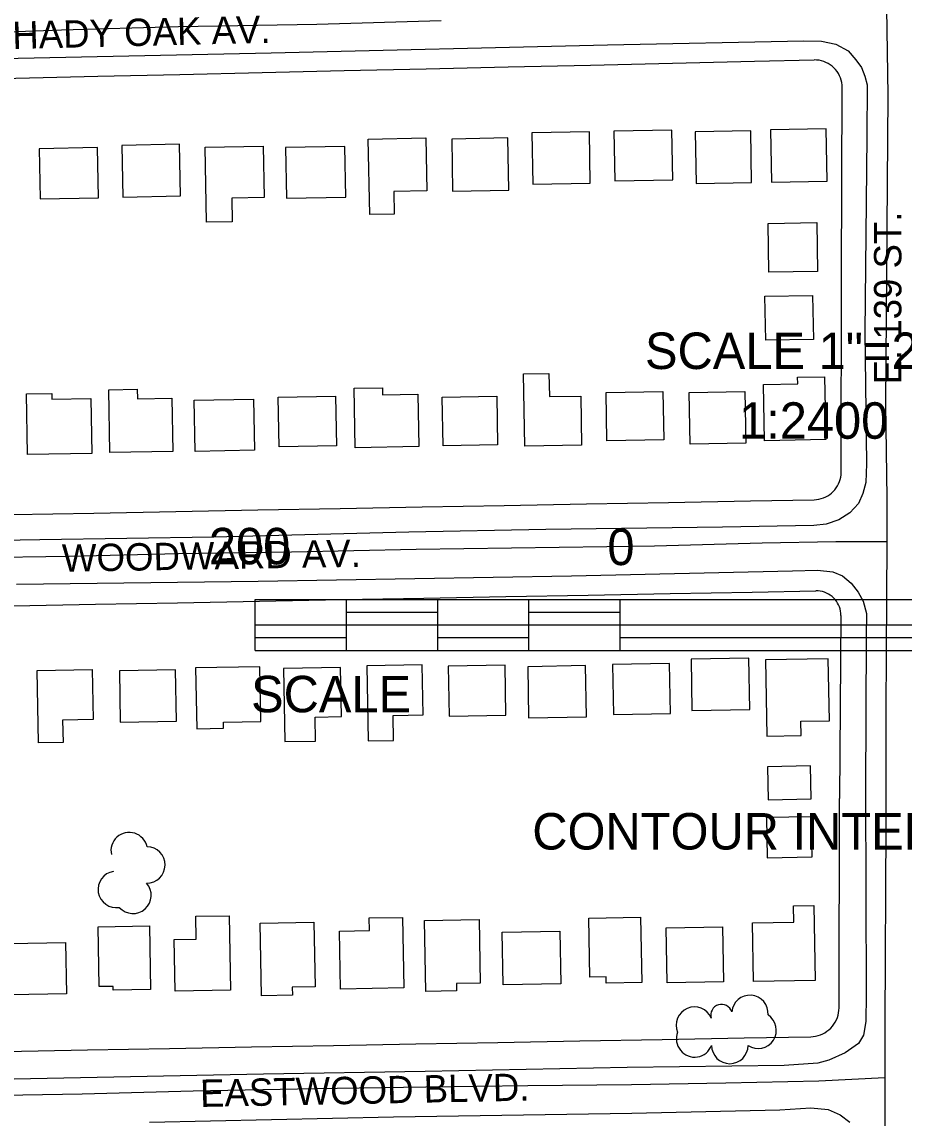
# Model space of a CAD drawing. Extents: x -25029 to 2274964, y -81170 to 687028.
# Drawn here: x 10717 to 11201, y -68228 to -67627 of the extents above; entities that cross this region are included whole.
import ezdxf

# ---------------------------------------------------------------- set-up
doc = ezdxf.new("R2010")
doc.units = 0
for name, color, linetype in [('81911BEA - RW_X_Fee_RW', 7, 'Continuous'), ('BLDG', 7, 'Continuous'), ('GE_X_CL_2000', 7, 'Continuous'), ('ROAD', 7, 'Continuous'), ('ROAD-NAME', 7, 'Continuous'), ('TI_CON_IN', 7, 'Continuous'), ('TI_SCLBAR', 7, 'Continuous'), ('TREES', 7, 'Continuous')]:
    doc.layers.add(name, color=color, linetype=linetype)

msp = doc.modelspace()

# ---------------------------------------------------------------- linework, layer by layer
at = {"layer": '81911BEA - RW_X_Fee_RW'}
for p, q in [((11166.47, -67766.58), (11166.88, -67663.34)), ((11166.24, -67952.85), (11165.43, -68053.27))]:
    msp.add_line(p, q, dxfattribs=at)
for points in [[(10174.07, -67670.43), (10219.06, -67669.41), (10264.05, -67668.39), (10309.04, -67667.37), (10354.03, -67666.35), (10399.02, -67665.33), (10444.01, -67664.31), (10489, -67663.29), (10533.99, -67662.27), (10578.98, -67661.25), (10623.97, -67660.23), (10668.96, -67659.22), (10713.95, -67658.2), (10758.94, -67657.18), (10803.93, -67656.16), (10848.92, -67655.14), (10893.91, -67654.12), (10938.9, -67653.1), (10983.89, -67652.08), (11028.88, -67651.06), (11073.87, -67650.04), (11118.86, -67649.02), (11151.54, -67648.28)], [(11166.88, -67663.34), (11166.83, -67662.01), (11166.66, -67660.69), (11166.37, -67659.39), (11165.97, -67658.12), (11165.46, -67656.89), (11164.84, -67655.71), (11164.11, -67654.59), (11163.3, -67653.54), (11162.39, -67652.57), (11161.4, -67651.68), (11160.33, -67650.88), (11159.2, -67650.18), (11158.01, -67649.59), (11156.78, -67649.1), (11155.5, -67648.72), (11154.2, -67648.46), (11152.87, -67648.31), (11151.54, -67648.28)], [(11166.33, -67874.42), (11166.46, -67769.29), (11166.47, -67766.58)], [(11151.61, -67889.4), (11152.9, -67889.32), (11154.18, -67889.13), (11155.43, -67888.83), (11156.66, -67888.42), (11157.85, -67887.91), (11158.99, -67887.3), (11160.07, -67886.59), (11161.09, -67885.8), (11162.03, -67884.92), (11162.9, -67883.96), (11163.68, -67882.93), (11164.36, -67881.83), (11164.95, -67880.68), (11165.44, -67879.49), (11165.83, -67878.25), (11166.11, -67876.99), (11166.28, -67875.71), (11166.33, -67874.42)], [(10171.15, -67907.52), (10216.79, -67906.68), (10261.78, -67905.84), (10306.77, -67905.01), (10351.77, -67904.18), (10396.76, -67903.35), (10441.75, -67902.52), (10486.75, -67901.69), (10531.74, -67900.86), (10576.73, -67900.02), (10621.73, -67899.19), (10666.72, -67898.36), (10711.71, -67897.53), (10756.71, -67896.7), (10801.7, -67895.87), (10846.69, -67895.03), (10891.69, -67894.2), (10936.68, -67893.37), (10981.68, -67892.54), (11026.67, -67891.71), (11071.66, -67890.88), (11116.66, -67890.04), (11151.61, -67889.4)], [(10172.72, -67957.52), (10217.71, -67956.68), (10262.71, -67955.85), (10307.7, -67955.02), (10352.7, -67954.19), (10397.69, -67953.36), (10442.68, -67952.52), (10487.68, -67951.69), (10532.67, -67950.86), (10577.66, -67950.03), (10622.66, -67949.19), (10667.65, -67948.36), (10712.64, -67947.53), (10757.64, -67946.7), (10802.63, -67945.86), (10847.62, -67945.03), (10892.62, -67944.2), (10937.61, -67943.37), (10982.6, -67942.53), (11027.6, -67941.7), (11072.59, -67940.87), (11117.58, -67940.04), (11152.54, -67939.39)], [(11166.24, -67952.85), (11166.18, -67951.67), (11166.03, -67950.49), (11165.77, -67949.33), (11165.41, -67948.2), (11164.95, -67947.1), (11164.4, -67946.05), (11163.75, -67945.05), (11163.02, -67944.12), (11162.21, -67943.25), (11161.33, -67942.45), (11160.38, -67941.74), (11159.37, -67941.11), (11158.31, -67940.57), (11157.21, -67940.13), (11156.07, -67939.79), (11154.9, -67939.56), (11153.72, -67939.42), (11152.54, -67939.39)], [(11165.19, -68168.08), (11165.42, -68054.24), (11165.43, -68053.27)], [(11149.65, -68183.87), (11151.01, -68183.78), (11152.36, -68183.58), (11153.68, -68183.27), (11154.98, -68182.84), (11156.23, -68182.3), (11157.43, -68181.66), (11158.57, -68180.91), (11159.64, -68180.07), (11160.64, -68179.14), (11161.55, -68178.13), (11162.38, -68177.05), (11163.1, -68175.89), (11163.73, -68174.68), (11164.24, -68173.42), (11164.65, -68172.12), (11164.95, -68170.79), (11165.12, -68169.44), (11165.19, -68168.08)], [(10618.22, -68193.53), (10663.22, -68192.71), (10708.21, -68191.89), (10753.2, -68191.07), (10798.2, -68190.25), (10843.19, -68189.44), (10888.18, -68188.62), (10933.18, -68187.8), (10978.17, -68186.98), (11023.17, -68186.16), (11068.16, -68185.35), (11113.15, -68184.53), (11149.65, -68183.87)]]:
    msp.add_lwpolyline(points, dxfattribs=at)
at = {"layer": 'BLDG'}
for points in [[(11128.12, -67715.28), (11158.65, -67714.72), (11158.13, -67685.95), (11127.59, -67686.5)], [(10938.79, -67691.05), (10939.31, -67720.02), (10921.09, -67720.35), (10921.31, -67732.8), (10907.92, -67733.04), (10907.17, -67691.63)], [(10953.4, -67720.28), (10984.13, -67719.72), (10983.61, -67691.06), (10952.88, -67691.62)], [(10997.31, -67716.41), (11028.83, -67715.84), (11028.32, -67687.74), (10996.8, -67688.31)], [(11042.26, -67714.56), (11074.04, -67713.98), (11073.55, -67686.69), (11041.77, -67687.27)], [(11086.86, -67716), (11117.27, -67715.45), (11116.76, -67687.12), (11086.35, -67687.67)], [(10727.35, -67724.4), (10759.25, -67723.83), (10758.75, -67696.33), (10726.85, -67696.91)], [(10772.58, -67723.42), (10804.26, -67722.84), (10803.74, -67694.53), (10772.07, -67695.1)], [(10849.5, -67695.55), (10850.01, -67723.68), (10832.37, -67724), (10832.6, -67736.99), (10818.5, -67737.25), (10817.75, -67696.13)], [(10862.28, -67724.14), (10894.86, -67723.55), (10894.35, -67695.67), (10861.77, -67696.26)], [(11152.92, -67737.46), (11153.41, -67764.2), (11126.74, -67764.68), (11126.26, -67737.94)], [(11150.67, -67777.34), (11151.1, -67801.49), (11124.98, -67801.96), (11124.54, -67777.82)], [(11006.17, -67820.15), (11006.4, -67832.86), (11023.6, -67832.55), (11024.09, -67859.48), (10992.89, -67860.05), (10992.17, -67820.41)], [(11142.51, -67825.84), (11142.44, -67822.29), (11157.24, -67822.02), (11157.86, -67856.43), (11124.34, -67857.04), (11123.78, -67826.18)], [(10780.53, -67828.78), (10780.62, -67834.14), (10799.53, -67833.8), (10800.05, -67862.9), (10765.53, -67863.53), (10764.91, -67829.07)], [(10914.88, -67827.97), (10914.95, -67831.83), (10934.33, -67831.48), (10934.85, -67860.25), (10900.06, -67860.89), (10899.47, -67828.25)], [(11068.64, -67830.08), (11069.12, -67856.53), (11037.99, -67857.1), (11037.51, -67830.65)], [(11113.51, -67830.1), (11114.03, -67858.36), (11083.56, -67858.92), (11083.05, -67830.65)], [(10733.66, -67831.09), (10733.72, -67834.34), (10755.03, -67833.95), (10755.58, -67863.98), (10720.36, -67864.62), (10719.75, -67831.34)], [(10844.28, -67834.24), (10844.79, -67862.29), (10812.3, -67862.88), (10811.79, -67834.83)], [(10889.17, -67832.66), (10889.67, -67859.9), (10858.23, -67860.47), (10857.74, -67833.23)], [(10977.58, -67832.66), (10978.06, -67859.38), (10948.16, -67859.93), (10947.68, -67833.2)], [(10813.12, -68015.01), (10827.82, -68014.74), (10827.76, -68011.4), (10848.27, -68011.02), (10847.72, -67981.01), (10812.5, -67981.66)], [(10907.17, -68021.63), (10921.04, -68021.38), (10920.79, -68007.75), (10937.29, -68007.44), (10936.78, -67979.87), (10906.41, -67980.43)], [(10951.48, -68008.12), (10982.61, -68007.55), (10982.11, -67980.05), (10950.97, -67980.63)], [(10995.04, -68008.98), (11026.69, -68008.4), (11026.17, -67980.38), (10994.53, -67980.96)], [(11041.5, -68007.2), (11072.82, -68006.62), (11072.32, -67979.23), (11040.99, -67979.81)], [(11084.56, -68004.94), (11116.27, -68004.36), (11115.76, -67976.32), (11084.04, -67976.91)], [(11125.63, -68019.01), (11144.42, -68018.66), (11144.27, -68010.92), (11159.88, -68010.63), (11159.25, -67976.64), (11124.86, -67977.28)], [(10755.91, -67982.57), (10756.41, -68009.97), (10739.66, -68010.28), (10739.89, -68022.45), (10726.39, -68022.7), (10725.66, -67983.13)], [(10771.23, -68011.33), (10802.1, -68010.77), (10801.58, -67982.67), (10770.72, -67983.24)], [(10861.43, -68022.07), (10878.29, -68021.76), (10878.04, -68008.64), (10892.51, -68008.37), (10892.01, -67981.37), (10860.69, -67981.95)], [(11126.28, -68053.9), (11149.85, -68053.46), (11149.51, -68035.36), (11125.95, -68035.79)], [(11125.83, -68085.73), (11150.38, -68085.28), (11149.97, -68063.26), (11125.42, -68063.71)], [(11140.4, -68121.09), (11140.24, -68112.11), (11151.34, -68111.91), (11152.09, -68153.03), (11118.37, -68153.64), (11117.78, -68121.5)], [(10830.97, -68117.52), (10831.72, -68158.37), (10801.31, -68158.93), (10800.8, -68130.65), (10812.89, -68130.43), (10812.66, -68117.85)], [(10907.83, -68125.67), (10907.71, -68118.76), (10925.86, -68118.43), (10926.57, -68157.08), (10892.01, -68157.71), (10891.44, -68125.97)], [(11056.36, -68118.31), (11057.01, -68154.2), (11037.62, -68154.55), (11037.56, -68151.05), (11028.55, -68151.21), (11027.96, -68118.82)], [(10787.19, -68123.14), (10787.82, -68158.01), (10767.38, -68158.38), (10767.34, -68156.25), (10759.67, -68156.39), (10759.08, -68123.65)], [(10877.32, -68121), (10877.96, -68156.52), (10865.46, -68156.74), (10865.54, -68161.11), (10848.59, -68161.41), (10847.87, -68121.53)], [(10967.85, -68119.62), (10968.49, -68154.5), (10955.48, -68154.74), (10955.55, -68158.75), (10938.77, -68159.05), (10938.06, -68120.17)], [(11101.9, -68153.8), (11070.93, -68154.36), (11070.38, -68124.18), (11101.36, -68123.62)], [(11012.15, -68125.94), (11012.68, -68154.93), (10981.08, -68155.5), (10980.55, -68126.51)], [(10741.74, -68160.43), (10710.83, -68160.99), (10710.31, -68132.71), (10741.23, -68132.15)]]:
    msp.add_lwpolyline(points, close=True, dxfattribs=at)
at = {"layer": 'GE_X_CL_2000'}
for points in [[(11191.1, -67620.11), (11191.86, -67667.61), (11190.66, -67837.09), (11191.42, -67888.5), (11191.32, -67912.35)], [(10093.85, -67648.19), (10139.71, -67646.35), (10172.64, -67645.46), (10190.88, -67645.21), (10264.8, -67643.73), (10322.39, -67642.43), (10346.24, -67641.85), (10375.11, -67641.09), (10415.91, -67639.56), (10452.09, -67638.93), (10490.2, -67637.93), (10522.04, -67637.37), (10555.07, -67636.56), (10582.33, -67635.53), (10626.84, -67634.34), (10642.33, -67633.9), (10699.46, -67633.15), (10738.99, -67631.83), (10803.1, -67630), (10878.99, -67628.65), (10947.16, -67626.6)], [(10111.61, -67931.38), (10128.37, -67930.82), (10144.59, -67930.63), (10182.09, -67929.59), (10222.49, -67929.31), (10250.47, -67928.81), (10286.43, -67927.79), (10367.75, -67926.63), (10420.89, -67925.42), (10467.22, -67924.22), (10506.91, -67923.44), (10549.63, -67922.47), (10568.15, -67922.46), (10618.26, -67922.52), (10691.98, -67921.03), (10743.16, -67920.37), (10803.12, -67918.98), (10865.08, -67917.97), (10933.34, -67916.5), (11064.11, -67914.71), (11122.96, -67913.06), (11163.48, -67912.29), (11191.32, -67912.35)], [(11191.32, -67912.35), (11191.19, -67943.13), (11190.74, -68004.7), (11190.8, -68067.98), (11190.26, -68176.23), (11190.22, -68206.18)], [(10099.58, -68226.8), (10153.94, -68226.01), (10205.3, -68225), (10235.42, -68224.73), (10285.67, -68223.61), (10332.15, -68222.78), (10385.36, -68221.58), (10416.72, -68221.04), (10464.69, -68220.1), (10497.96, -68219.33), (10527.95, -68218.97), (10567.6, -68218.38), (10609.19, -68217.8), (10668.87, -68216.41), (10695.99, -68216.09), (10750.28, -68215.1), (10811.13, -68213.62), (10877.82, -68212.32), (10938.66, -68211.29), (10994.66, -68210.66), (11051.35, -68210.06), (11103.1, -68209.2), (11154.18, -68207.98), (11190.22, -68206.18)], [(11190.22, -68206.18), (11190.17, -68284.26), (11189.73, -68317.51), (11189.51, -68334.62), (11189.4, -68388.91), (11190, -68445.24), (11189.8, -68486.91)]]:
    msp.add_lwpolyline(points, dxfattribs=at)
at = {"layer": 'ROAD'}
for points in [[(10706.65, -67647.5), (10853.89, -67644.3), (11038.19, -67639.98), (11145.8, -67637.76), (11155.5, -67637.92), (11163.43, -67639.56), (11170.09, -67643.2), (11174.36, -67648.19), (11177.57, -67652.48), (11179.28, -67657.12), (11180.54, -67661.89), (11180.44, -67690.49), (11179.35, -67797.51), (11180.25, -67869.68), (11179.89, -67879.94), (11178.2, -67886), (11175.83, -67891.48), (11171.02, -67896.69), (11165.04, -67900.38), (11158.07, -67902.75), (11151.3, -67903.62), (11101.22, -67904.55), (11004.51, -67905.82), (10929.45, -67907.19), (10822.59, -67909.86), (10727.07, -67911.33), (10609.32, -67913.45)], [(10714.36, -67935.79), (10846.81, -67934.14), (11018.46, -67931.06), (11139.59, -67928.35), (11153.43, -67928.05), (11161.81, -67929.01), (11166.98, -67931.07), (11171.88, -67935.12), (11175.71, -67940.05), (11178.42, -67945.08), (11180.23, -67951.86), (11180.1, -67963.81), (11179.61, -68049.05), (11180.04, -68160.9), (11179.77, -68175.48), (11178.5, -68183.1), (11175.89, -68187.64), (11168.45, -68192.64), (11159.65, -68196.8), (11153.56, -68198.43), (11135.02, -68199.56), (11049.14, -68200.81), (10938.28, -68202.88), (10849.76, -68204.42), (10731.2, -68206.84), (10622.21, -68208.93)], [(10787.28, -68230.7), (10920.94, -68227.74), (11051.64, -68225.75), (11132.71, -68224.01), (11149.74, -68222.93), (11159.25, -68223.84), (11165.73, -68226.72), (11171.01, -68230.72)]]:
    msp.add_lwpolyline(points, dxfattribs=at)
at = {"layer": 'TI_SCLBAR'}
for p, q in [((10845.21, -67944.05), (11445.21, -67944.05)), ((10845.21, -67972.05), (10845.21, -67944.05)), ((10895.21, -67972.05), (10895.21, -67944.05)), ((10945.21, -67972.05), (10945.21, -67944.05)), ((10995.21, -67972.05), (10995.21, -67944.05)), ((11045.21, -67972.05), (11045.21, -67944.05)), ((10895.27, -67951.05), (10945.08, -67951.05)), ((10995.13, -67951.05), (11044.94, -67951.05)), ((10845.21, -67958.05), (11445.21, -67958.05)), ((10845.22, -67964.97), (10895.03, -67964.97)), ((10945.33, -67964.97), (10995.13, -67964.97)), ((11044.94, -67964.97), (11244.9, -67964.97)), ((10845.21, -67972.05), (11445.21, -67972.05))]:
    msp.add_line(p, q, dxfattribs=at)
at = {"layer": 'TREES'}
for centre, radius, start, end in [((10776.13, -68081.83), 10, 12.36966, 192.36966), ((10785.77, -68089.69), 10, 269.272, 89.272), ((10769.07, -68103.1), 10, 99.36114, 279.36114), ((10778.17, -68106.33), 10, 221.61928, 41.61928), ((11116.3, -68171.11), 10, 355.31397, 175.31397), ((11100.73, -68171.99), 5.86, 16.79079, 196.79079), ((11085.9, -68177.56), 10, 22.83156, 202.83156), ((11120.8, -68180.3), 10, 236.84742, 56.84742), ((11086.01, -68185.05), 10, 158.86209, 338.86209), ((11105.33, -68188.66), 10, 179.94763, 359.94763)]:
    msp.add_arc(centre, radius, start, end, dxfattribs=at)

# ---------------------------------------------------------------- texts
at = {"layer": 'ROAD-NAME'}
for s, rotation, p in [('SHADY OAK AV.', 1.39173, (10698.86, -67642.6)), ('E. 139 ST.', 90, (11199.35, -67826.17)), ('WOODWARD AV.', 0.96423, (10739.41, -67928.95)), ('EASTWOOD BLVD.', 1.10447, (10815.09, -68222.39))]:
    msp.add_text(s, height=15, rotation=rotation, dxfattribs=at).set_placement(p)
at = {"layer": 'TI_CON_IN'}
msp.add_text("CONTOUR INTERVAL 2'", height=20, dxfattribs=at).set_placement((10997.05, -68081.23))
at = {"layer": 'TI_SCLBAR'}
for s, p in [('SCALE 1"=200\'', (11058.82, -67817.74)), ('1:2400', (11110.38, -67855.99)), ('200', (10819.8, -67924.84)), ('0', (11038.2, -67925.27)), ('SCALE', (10842.92, -68005.98))]:
    msp.add_text(s, height=20, dxfattribs=at).set_placement(p)

doc.saveas('drawing.dxf')
